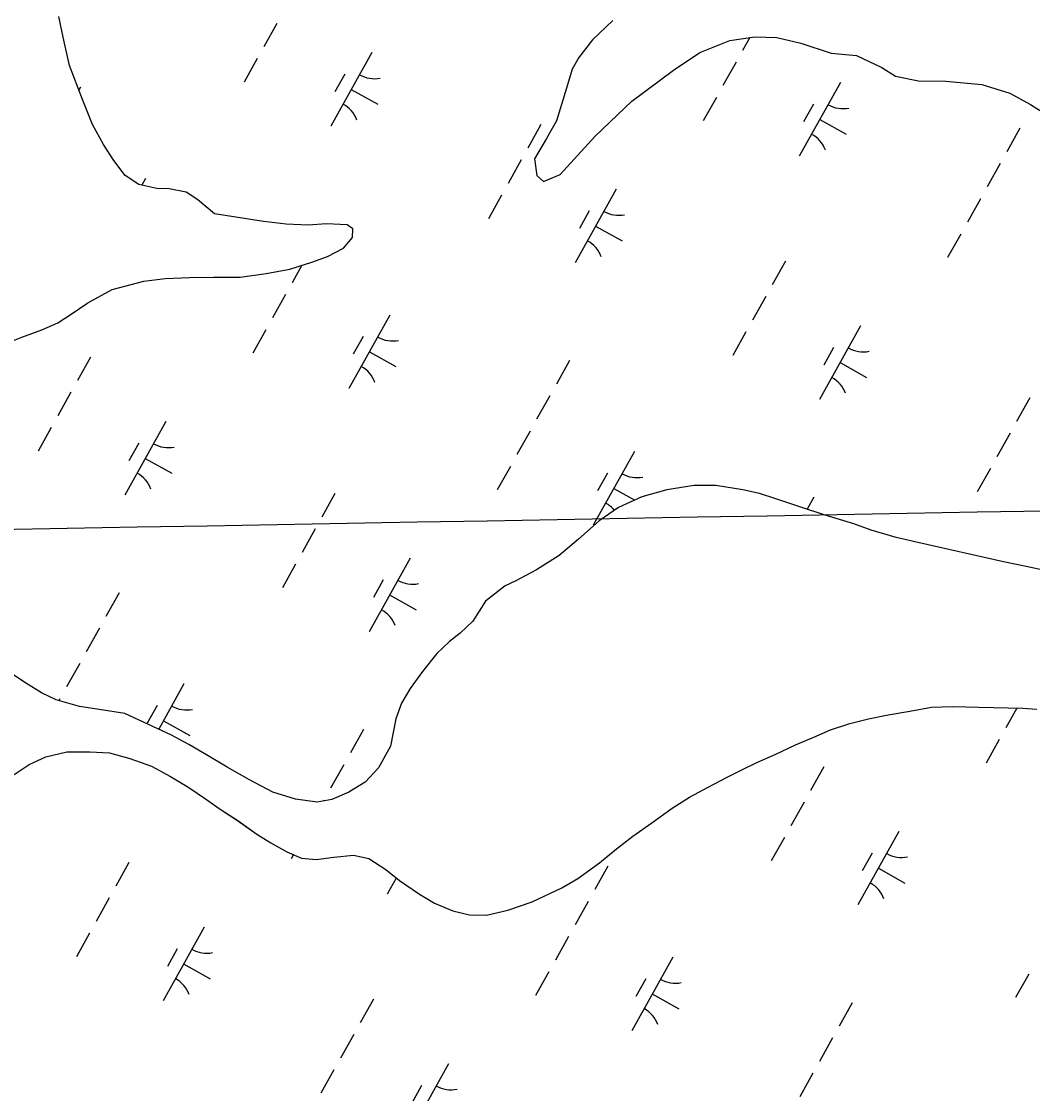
# Model space of a CAD drawing. Extents: x 3923531 to 3943530, y 207391 to 229799.
# Drawn here: x 3933488 to 3934088, y 211567 to 212203 of the extents above; entities that cross this region are included whole.
import ezdxf

# ---------------------------------------------------------------- set-up
doc = ezdxf.new("R2010")
doc.units = 0
for name, color, linetype in [('V-GRID-MAJR', 7, 'Continuous'), ('V-TOPO-SHOR', 7, 'Continuous'), ('V-WETL-SWMP', 7, 'Continuous')]:
    doc.layers.add(name, color=color, linetype=linetype)

msp = doc.modelspace()

# ---------------------------------------------------------------- linework, layer by layer
at = {"layer": 'V-GRID-MAJR'}
msp.add_spline([(3927752.53, 211800.17), (3930436.78, 211847.72), (3935760.83, 211942.59), (3936382.68, 211953.73)], degree=3, dxfattribs=at)
at = {"layer": 'V-TOPO-SHOR'}
for points in [[(3933631.52, 212084.67), (3933602.34, 212089.22), (3933592.53, 212097.48), (3933585.59, 212101.92), (3933575.43, 212104.07), (3933568.15, 212104.15), (3933557.41, 212106.6), (3933549.32, 212111.92), (3933542.43, 212120.73), (3933536.42, 212130.4), (3933529.86, 212142.12), (3933523.91, 212157.03), (3933516.27, 212177.2), (3933512.38, 212194.12), (3933509.9, 212206.38)], [(3933839.09, 212203.92), (3933827.02, 212192.41), (3933818.76, 212182.02), (3933814.9, 212175.08), (3933811.57, 212163.76), (3933805.54, 212144.33), (3933799.6, 212133.91), (3933792.48, 212121.77), (3933793.83, 212111.85), (3933797.87, 212108.32), (3933807.81, 212112.57), (3933828.44, 212135.34), (3933850.2, 212156.06), (3933875.15, 212174.42), (3933890.69, 212185.01), (3933908.53, 212192.1), (3933923.4, 212194.26), (3933936.49, 212193.82), (3933950.72, 212190.47), (3933968.7, 212184.45), (3933983.82, 212183.11), (3933998.88, 212175.96), (3934006.97, 212170.93), (3934020.62, 212168.16), (3934036.92, 212167.98), (3934058.15, 212166), (3934074.97, 212160.86), (3934087.12, 212154.04), (3934102.16, 212144.55)], [(3933617.5, 212051.5), (3933633.09, 212053.66), (3933647.09, 212056.27), (3933660.24, 212060.49), (3933669.44, 212063.74), (3933678.96, 212068.73), (3933684.41, 212075.07), (3933684.62, 212080.16), (3933681.15, 212082.53), (3933668.93, 212083.1), (3933658, 212082.49), (3933644.91, 212082.93), (3933631.52, 212084.67)], [(3933476.9, 212011.57), (3933487.86, 212015.82), (3933499.7, 212020.34), (3933509.21, 212024.46), (3933517.27, 212029.46), (3933527.09, 212036.34), (3933541.59, 212044.19), (3933560.27, 212049.22), (3933572.95, 212050.83), (3933587.51, 212051.25), (3933601.77, 212051.53), (3933617.5, 212051.5)], [(3934097.46, 211876.96), (3934084.54, 211879.72), (3934071.04, 211882.48), (3934020.22, 211893.96), (3934007.3, 211897.01), (3933992.5, 211901.25), (3933982.21, 211905), (3933965.24, 211910.28), (3933950.02, 211915.25), (3933935.95, 211919.92), (3933926.23, 211923.08), (3933916.21, 211925.23), (3933900.23, 211927.74), (3933887.28, 211927.88), (3933871.1, 211925.29), (3933856.2, 211921.09), (3933842.31, 211914.84), (3933830.87, 211906.81), (3933818.67, 211895.89), (3933807.06, 211886.26), (3933793.73, 211877.82), (3933780.99, 211870.98), (3933774.99, 211868.28), (3933763.39, 211859.09), (3933755.84, 211847.24), (3933748.34, 211840.19), (3933742.03, 211835.17), (3933734.52, 211827.97), (3933725.97, 211817.3), (3933718.58, 211807.19), (3933713.39, 211798.51), (3933710.08, 211789.24), (3933708.54, 211781.25), (3933706.85, 211773.11), (3933699.72, 211760.24), (3933691.77, 211751.6), (3933682.24, 211745.73), (3933672.15, 211741.33), (3933663.26, 211739.83), (3933650.47, 211741.57), (3933636.98, 211745.8), (3933623.09, 211753.08), (3933609.93, 211760.65), (3933597.49, 211767.91), (3933587.08, 211774), (3933576.81, 211779.64), (3933549.15, 211792.46), (3933533.89, 211794.81), (3933522.13, 211796.69), (3933508.2, 211800.48), (3933499.51, 211804.65), (3933490.69, 211810.28), (3933481.3, 211816.35)], [(3933483.32, 211756.17), (3933492.32, 211762.2), (3933502.05, 211766.61), (3933514.56, 211769.6), (3933528.23, 211769.77), (3933540.05, 211769.1), (3933552.06, 211765.74), (3933564.82, 211761.08), (3933576.16, 211755.04), (3933587.17, 211748.46), (3933596.99, 211741.69), (3933605.74, 211735.67), (3933616.1, 211728.99), (3933627.53, 211720.69), (3933635.86, 211715.65), (3933645.27, 211710.39), (3933654.06, 211706.63), (3933662.76, 211705.78), (3933673.32, 211707.17), (3933684.95, 211708.33), (3933694.07, 211706.3), (3933704.22, 211699.84), (3933712.22, 211693.19), (3933724.18, 211685.09), (3933733.05, 211679.83), (3933743.97, 211675.19), (3933753.85, 211672.83), (3933763.96, 211672.61), (3933776.58, 211675.59), (3933791.05, 211680.59), (3933808.79, 211689), (3933818.21, 211694.49), (3933831.01, 211703.71), (3933840.23, 211711.36), (3933850.98, 211719.63), (3933862.15, 211727.47), (3933874.29, 211736.27), (3933884.58, 211742.82), (3933895.73, 211748.73), (3933906.98, 211754.63), (3933915.64, 211758.95), (3933924.62, 211763.26), (3933935.86, 211768.3), (3933947.54, 211773.76), (3933958.35, 211778.38), (3933968.4, 211782.68), (3933979.85, 211786.53), (3933990.85, 211789.32), (3934002.5, 211791.66), (3934015.44, 211793.89), (3934028.26, 211796.11), (3934041.07, 211796.51), (3934056.45, 211796.13), (3934082.59, 211795.62), (3934090.98, 211795.1)]]:
    msp.add_lwpolyline(points, dxfattribs=at)
at = {"layer": 'V-WETL-SWMP'}
for p, q in [((3933639.39, 212202.25), (3933631.59, 212188.28)), ((3933920.39, 212193.82), (3933916.13, 212186.2)), ((3933695.77, 212184.84), (3933671.39, 212141.18)), ((3933627.68, 212181.3), (3933619.88, 212167.33)), ((3933912.23, 212179.21), (3933904.42, 212165.24)), ((3933679.77, 212172.01), (3933673.92, 212161.53)), ((3933974.19, 212167.02), (3933949.8, 212123.37)), ((3933522.82, 212164.28), (3933521.83, 212162.52)), ((3933683.58, 212163.01), (3933699.29, 212154.23)), ((3933900.52, 212158.26), (3933892.72, 212144.29)), ((3933958.18, 212154.2), (3933952.33, 212143.72)), ((3933796.31, 212142.08), (3933788.5, 212128.11)), ((3933961.99, 212145.2), (3933977.71, 212136.42)), ((3934080.85, 212139.99), (3934073.05, 212126.02)), ((3933784.6, 212121.12), (3933776.8, 212107.16)), ((3934069.15, 212119.04), (3934061.34, 212105.07)), ((3933561.37, 212110.19), (3933559.14, 212106.2)), ((3933840.99, 212103.71), (3933816.6, 212060.06)), ((3933772.9, 212100.17), (3933765.09, 212086.2)), ((3934057.44, 212098.09), (3934049.64, 212084.12)), ((3933824.98, 212090.89), (3933819.13, 212080.41)), ((3933668.03, 212083.16), (3933667.97, 212083.05)), ((3933828.79, 212081.89), (3933844.51, 212073.11)), ((3934045.74, 212077.14), (3934037.93, 212063.17)), ((3933654.31, 212058.59), (3933648.52, 212048.24)), ((3933941.52, 212060.95), (3933933.72, 212046.98)), ((3933644.62, 212041.25), (3933636.82, 212027.28)), ((3933929.82, 212040), (3933922.01, 212026.03)), ((3933706.58, 212029.06), (3933682.2, 211985.41)), ((3933632.92, 212020.3), (3933625.11, 212006.33)), ((3933918.11, 212019.05), (3933910.31, 212005.08)), ((3933986.2, 212022.59), (3933961.81, 211978.94)), ((3933690.58, 212016.24), (3933684.73, 212005.76)), ((3933694.39, 212007.24), (3933710.1, 211998.46)), ((3933970.2, 212009.76), (3933964.35, 211999.29)), ((3933528.7, 212004.12), (3933520.9, 211990.15)), ((3933813.24, 212002.03), (3933805.44, 211988.06)), ((3933974.01, 212000.76), (3933989.72, 211991.98)), ((3933517, 211983.16), (3933509.19, 211969.2)), ((3933801.54, 211981.08), (3933793.74, 211967.11)), ((3934086.74, 211979.83), (3934078.93, 211965.86)), ((3933505.29, 211962.21), (3933497.49, 211948.24)), ((3933573.38, 211965.75), (3933548.99, 211922.1)), ((3933789.83, 211960.13), (3933782.03, 211946.16)), ((3934075.03, 211958.88), (3934067.23, 211944.91)), ((3933557.38, 211952.93), (3933551.53, 211942.45)), ((3933561.19, 211943.93), (3933576.9, 211935.15)), ((3933851.79, 211947.94), (3933827.41, 211904.29)), ((3933778.13, 211939.18), (3933770.33, 211925.21)), ((3934063.33, 211937.92), (3934055.52, 211923.96)), ((3933835.79, 211935.12), (3933829.94, 211924.64)), ((3933673.92, 211922.99), (3933666.11, 211909.02)), ((3933839.6, 211926.11), (3933851.99, 211919.19)), ((3933958.46, 211920.91), (3933954.48, 211913.79)), ((3933662.21, 211902.04), (3933654.41, 211888.07)), ((3933718.59, 211884.63), (3933694.21, 211840.98)), ((3933650.51, 211881.09), (3933642.7, 211867.12)), ((3933702.59, 211871.8), (3933696.74, 211861.33)), ((3933545.64, 211864.07), (3933537.84, 211850.1)), ((3933706.4, 211862.8), (3933722.12, 211854.02)), ((3933533.93, 211843.12), (3933526.13, 211829.15)), ((3933522.23, 211822.17), (3933514.43, 211808.2)), ((3933584.19, 211809.98), (3933569.21, 211783.16)), ((3933510.52, 211801.22), (3933509.86, 211800.03)), ((3933568.19, 211797.16), (3933562.33, 211786.68)), ((3934079.04, 211795.69), (3934072.46, 211783.91)), ((3933572, 211788.15), (3933587.71, 211779.38)), ((3933690.85, 211782.95), (3933683.05, 211768.98)), ((3934068.56, 211776.93), (3934060.75, 211762.96)), ((3933679.15, 211762), (3933671.34, 211748.03)), ((3933964.34, 211760.74), (3933956.54, 211746.78)), ((3933667.44, 211741.04), (3933667.13, 211740.48)), ((3933952.64, 211739.79), (3933944.83, 211725.82)), ((3934009.02, 211722.38), (3933984.64, 211678.73)), ((3933940.93, 211718.84), (3933933.13, 211704.87)), ((3933649.34, 211708.64), (3933647.93, 211706.12)), ((3933993.02, 211709.55), (3933987.17, 211699.08)), ((3933551.52, 211703.91), (3933543.72, 211689.94)), ((3933836.07, 211701.82), (3933828.26, 211687.86)), ((3933996.83, 211700.55), (3934012.54, 211691.77)), ((3933710.35, 211694.74), (3933705.02, 211685.2)), ((3933539.82, 211682.96), (3933532.01, 211668.99)), ((3933824.36, 211680.87), (3933816.56, 211666.9)), ((3933528.11, 211662), (3933520.31, 211648.04)), ((3933596.2, 211665.54), (3933571.82, 211621.89)), ((3933812.66, 211659.92), (3933804.85, 211645.95)), ((3933580.2, 211652.72), (3933574.35, 211642.24)), ((3933584.01, 211643.72), (3933599.72, 211634.94)), ((3933874.62, 211647.73), (3933850.23, 211604.08)), ((3933800.95, 211638.97), (3933793.15, 211625)), ((3934086.15, 211637.72), (3934078.34, 211623.75)), ((3933858.61, 211634.91), (3933852.76, 211624.43)), ((3933862.42, 211625.91), (3933878.14, 211617.13)), ((3933696.74, 211622.78), (3933688.93, 211608.82)), ((3933981.28, 211620.7), (3933973.48, 211606.73)), ((3933685.03, 211601.83), (3933677.23, 211587.86)), ((3933969.57, 211599.75), (3933961.77, 211585.78)), ((3933673.33, 211580.88), (3933665.52, 211566.91)), ((3933741.42, 211584.42), (3933717.03, 211540.77)), ((3933957.87, 211578.79), (3933950.07, 211564.83)), ((3933725.41, 211571.59), (3933719.56, 211561.12))]:
    msp.add_line(p, q, dxfattribs=at)
for points in [[(3933617.5, 212051.5), (3933633.09, 212053.66), (3933647.09, 212056.27), (3933660.24, 212060.49), (3933669.44, 212063.74), (3933678.96, 212068.73), (3933684.41, 212075.07), (3933684.61, 212080.16), (3933681.15, 212082.53), (3933668.93, 212083.1), (3933658, 212082.49), (3933644.91, 212082.93), (3933631.52, 212084.67), (3933602.34, 212089.22), (3933592.53, 212097.48), (3933585.59, 212101.92), (3933575.43, 212104.07), (3933568.15, 212104.15), (3933557.41, 212106.6), (3933549.32, 212111.92), (3933542.43, 212120.73), (3933536.42, 212130.4), (3933529.86, 212142.12), (3933523.91, 212157.03), (3933516.27, 212177.2), (3933512.38, 212194.12), (3933509.9, 212206.38)], [(3933839.09, 212203.92), (3933827.02, 212192.41), (3933818.76, 212182.02), (3933814.9, 212175.08), (3933811.57, 212163.76), (3933805.54, 212144.33), (3933799.6, 212133.91), (3933792.48, 212121.77), (3933793.83, 212111.85), (3933797.87, 212108.32), (3933807.81, 212112.57), (3933828.44, 212135.34), (3933850.2, 212156.06), (3933875.15, 212174.41), (3933890.69, 212185.01), (3933908.53, 212192.09), (3933923.4, 212194.26), (3933936.49, 212193.82), (3933950.71, 212190.47), (3933968.7, 212184.45)], [(3933968.7, 212184.45), (3933983.82, 212183.11), (3933998.88, 212175.96), (3934006.97, 212170.93), (3934020.62, 212168.16), (3934036.92, 212167.98), (3934058.15, 212166), (3934074.97, 212160.86), (3934087.12, 212154.03), (3934102.16, 212144.55), (3934113.39, 212133.66), (3934122.57, 212121.62), (3934129.44, 212111.07)], [(3933476.9, 212011.57), (3933487.86, 212015.82), (3933499.7, 212020.34), (3933509.21, 212024.46), (3933517.27, 212029.46), (3933527.09, 212036.34), (3933541.59, 212044.19), (3933560.27, 212049.22), (3933572.95, 212050.83), (3933587.51, 212051.25), (3933601.78, 212051.53), (3933617.5, 212051.5)], [(3934097.46, 211876.95), (3934084.54, 211879.72), (3934071.04, 211882.48), (3934020.22, 211893.96), (3934007.3, 211897.01), (3933992.5, 211901.25), (3933982.21, 211905), (3933965.24, 211910.28), (3933950.02, 211915.25), (3933935.95, 211919.92), (3933926.23, 211923.08), (3933916.21, 211925.23), (3933900.23, 211927.74), (3933887.28, 211927.88), (3933871.1, 211925.29), (3933856.21, 211921.09), (3933842.31, 211914.84), (3933830.87, 211906.81), (3933818.67, 211895.89), (3933807.06, 211886.26), (3933793.73, 211877.82), (3933780.99, 211870.98), (3933774.99, 211868.28), (3933763.39, 211859.09), (3933755.84, 211847.24), (3933748.34, 211840.19), (3933742.03, 211835.17), (3933734.52, 211827.97), (3933725.97, 211817.3), (3933718.58, 211807.19), (3933713.39, 211798.51), (3933710.08, 211789.23), (3933708.54, 211781.25), (3933706.85, 211773.11), (3933699.72, 211760.24), (3933691.77, 211751.6), (3933682.24, 211745.73), (3933672.15, 211741.33), (3933663.26, 211739.83), (3933650.47, 211741.57), (3933636.98, 211745.79), (3933623.09, 211753.08), (3933609.93, 211760.65), (3933597.49, 211767.91), (3933587.08, 211774), (3933576.81, 211779.64), (3933549.15, 211792.46), (3933533.89, 211794.81), (3933522.13, 211796.69), (3933508.2, 211800.48), (3933499.51, 211804.65), (3933490.69, 211810.28), (3933481.3, 211816.35)], [(3933483.32, 211756.17), (3933492.31, 211762.2), (3933502.05, 211766.61), (3933514.56, 211769.6), (3933528.23, 211769.77), (3933540.05, 211769.1), (3933552.06, 211765.74), (3933564.82, 211761.08), (3933576.16, 211755.04), (3933587.16, 211748.46), (3933596.99, 211741.69), (3933605.74, 211735.67), (3933616.11, 211728.99), (3933627.53, 211720.69), (3933635.86, 211715.65), (3933645.27, 211710.38), (3933654.05, 211706.63), (3933662.76, 211705.78), (3933673.32, 211707.17), (3933684.95, 211708.33), (3933694.07, 211706.3), (3933704.22, 211699.84), (3933712.22, 211693.19), (3933724.18, 211685.09), (3933733.05, 211679.83), (3933743.98, 211675.19), (3933753.85, 211672.82), (3933763.96, 211672.61), (3933776.58, 211675.59), (3933791.05, 211680.59), (3933808.79, 211689), (3933818.21, 211694.49), (3933831, 211703.71), (3933840.23, 211711.36), (3933850.98, 211719.63), (3933862.15, 211727.47), (3933874.29, 211736.27), (3933884.58, 211742.82), (3933895.73, 211748.73), (3933906.98, 211754.63), (3933915.64, 211758.94), (3933924.62, 211763.26), (3933935.86, 211768.3), (3933947.54, 211773.76), (3933958.35, 211778.38), (3933968.4, 211782.68), (3933979.85, 211786.53), (3933990.85, 211789.32), (3934002.5, 211791.66), (3934015.44, 211793.89), (3934028.26, 211796.11), (3934041.07, 211796.51), (3934056.45, 211796.13), (3934082.59, 211795.62), (3934090.98, 211795.1)]]:
    msp.add_lwpolyline(points, dxfattribs=at)
for centre, start, end in [((3933697.26, 212187.01), 240.03808, 281.58174), ((3933670.32, 212138.78), 20.03808, 61.58174), ((3933975.67, 212169.2), 240.03808, 281.58174), ((3933948.73, 212120.97), 20.03808, 61.58174), ((3933842.47, 212105.88), 240.03808, 281.58174), ((3933815.53, 212057.66), 20.03808, 61.58174), ((3933708.07, 212031.24), 240.03808, 281.58174), ((3933987.69, 212024.76), 240.03808, 281.58174), ((3933681.12, 211983.01), 20.03808, 61.58174), ((3933960.74, 211976.53), 20.03808, 61.58174), ((3933574.87, 211967.92), 240.03808, 281.58174), ((3933547.92, 211919.7), 20.03808, 61.58174), ((3933853.28, 211950.11), 240.03808, 281.58174), ((3933826.34, 211901.88), 39.71063, 61.58174), ((3933720.08, 211886.8), 240.03808, 281.58174), ((3933693.14, 211838.57), 20.03808, 61.58174), ((3933585.67, 211812.15), 240.03808, 281.58174), ((3934010.51, 211724.55), 240.03808, 281.58174), ((3933983.56, 211676.32), 20.03808, 61.58174), ((3933597.69, 211667.71), 240.03808, 281.58174), ((3933570.74, 211619.49), 20.03808, 61.58174), ((3933876.1, 211649.9), 240.03808, 281.58174), ((3933849.16, 211601.68), 20.03808, 61.58174), ((3933742.9, 211586.59), 240.03808, 281.58174)]:
    msp.add_arc(centre, 17.62, start, end, dxfattribs=at)

doc.saveas('drawing.dxf')
